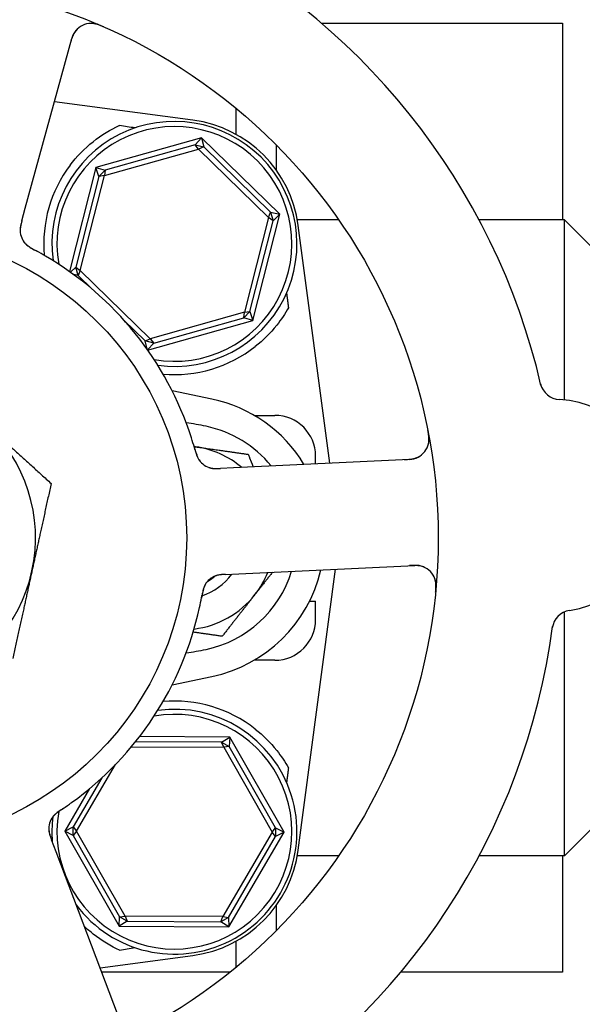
# Model space of a CAD drawing. Header units: inches. Extents: x 18 to 846, y -44 to 561.
# Tile 621 of 642: x 551.28 to 553.01, y 451.63 to 454.64. Entities that reach past the tile are written whole.
import ezdxf

# ---------------------------------------------------------------- set-up
doc = ezdxf.new("R2010")
doc.units = ezdxf.units.IN
doc.header["$LTSCALE"] = 24
doc.header["$MEASUREMENT"] = 0
doc.layers.add('Visible (ANSI)', color=7, linetype='Continuous', lineweight=30)

msp = doc.modelspace()

# ---------------------------------------------------------------- linework, layer by layer
at = {"layer": 'Visible (ANSI)'}
for p, q in [((552.20793, 454.63255), (552.94593, 454.63255)), ((552.94593, 454.63255), (552.94593, 454.03005)), ((551.30215, 454.06532), (551.44408, 454.58564)), ((551.81513, 454.3352), (551.39116, 454.39164)), ((551.94593, 454.37273), (551.94593, 454.2923)), ((551.8413, 454.2815), (551.51825, 454.19064)), ((551.8218, 454.25979), (551.8413, 454.2815)), ((551.8413, 454.2815), (551.84803, 454.25311)), ((552.08152, 454.04717), (551.8413, 454.2815)), ((551.8218, 454.25979), (551.54621, 454.18227)), ((551.8218, 454.25979), (551.84803, 454.25311)), ((551.83239, 454.24654), (551.8218, 454.25979)), ((551.84803, 454.25311), (551.83239, 454.24654)), ((552.05296, 454.05319), (551.84803, 454.25311)), ((552.07093, 454.18126), (552.07093, 454.25859)), ((551.54408, 454.16544), (551.83239, 454.24654)), ((551.83239, 454.24654), (552.04678, 454.0374)), ((551.51825, 454.19064), (551.43707, 453.87191)), ((551.51825, 454.19064), (551.54621, 454.18227)), ((551.52731, 454.1629), (551.51825, 454.19064)), ((551.52731, 454.1629), (551.45664, 453.88546)), ((551.47015, 453.87521), (551.54408, 454.16544)), ((551.52731, 454.1629), (551.54621, 454.18227)), ((551.54408, 454.16544), (551.52731, 454.1629)), ((551.54621, 454.18227), (551.54408, 454.16544)), ((551.29165, 454.02684), (551.30215, 454.06532)), ((551.99868, 453.72197), (552.08152, 454.04717)), ((552.04678, 454.0374), (552.05296, 454.05319)), ((552.05296, 454.05319), (552.06029, 454.02714)), ((552.05296, 454.05319), (552.08152, 454.04717)), ((552.08152, 454.04717), (552.06029, 454.02714)), ((552.04678, 454.0374), (551.97285, 453.74716)), ((551.98962, 453.74971), (552.06029, 454.02714)), ((552.06029, 454.02714), (552.04678, 454.0374)), ((552.26109, 454.03005), (552.13469, 454.03005)), ((552.23429, 453.28488), (552.13736, 454.01296)), ((552.95222, 454.03005), (552.6908, 454.03005)), ((552.95222, 453.47822), (552.95222, 454.03005)), ((553.04597, 453.9363), (552.95222, 454.03005)), ((551.44004, 453.8698), (551.45664, 453.88546)), ((551.46397, 453.85941), (551.45043, 453.86227)), ((551.45664, 453.88546), (551.47015, 453.87521)), ((551.46397, 453.85941), (551.45664, 453.88546)), ((551.47015, 453.87521), (551.46397, 453.85941)), ((551.46397, 453.85941), (551.50657, 453.81785)), ((551.68454, 453.66607), (551.47015, 453.87521)), ((551.97285, 453.74716), (551.68454, 453.66607)), ((551.98962, 453.74971), (551.97073, 453.73033)), ((551.97073, 453.73033), (551.97285, 453.74716)), ((551.97285, 453.74716), (551.98962, 453.74971)), ((551.98962, 453.74971), (551.99868, 453.72197)), ((551.60373, 453.72308), (551.6689, 453.6595)), ((551.67657, 453.63137), (551.99868, 453.72197)), ((551.69513, 453.65282), (551.97073, 453.73033)), ((551.99868, 453.72197), (551.97073, 453.73033)), ((551.6689, 453.6595), (551.68454, 453.66607)), ((551.69513, 453.65282), (551.6689, 453.6595)), ((551.67506, 453.63351), (551.6689, 453.6595)), ((551.69513, 453.65282), (551.67627, 453.63181)), ((551.68454, 453.66607), (551.69513, 453.65282)), ((551.87302, 453.48122), (551.7512, 453.50689)), ((552.00244, 453.4313), (552.06565, 453.4313)), ((552.47837, 453.29657), (551.93966, 453.27077)), ((552.19065, 453.28279), (552.19065, 453.3063)), ((551.93966, 453.27077), (551.8998, 453.26886)), ((551.9552, 452.94614), (552.49391, 452.97194)), ((552.13736, 452.09964), (552.25194, 452.96035)), ((551.91537, 452.94423), (551.9552, 452.94614)), ((552.1721, 452.86255), (552.19065, 452.86255)), ((552.19065, 452.8063), (552.19065, 452.86255)), ((552.95222, 452.08255), (552.95222, 452.82928)), ((552.06565, 452.6813), (552.00244, 452.6813)), ((551.7512, 452.60571), (551.87302, 452.63139)), ((551.92774, 452.44607), (551.65177, 452.44748)), ((551.90301, 452.43057), (551.92774, 452.44607)), ((551.92774, 452.44607), (551.92638, 452.41692)), ((552.09405, 452.15459), (551.92774, 452.44607)), ((551.62688, 452.41635), (551.90954, 452.41491)), ((551.90301, 452.43057), (551.63958, 452.43191)), ((551.90301, 452.43057), (551.92638, 452.41692)), ((551.90954, 452.41491), (551.90301, 452.43057)), ((551.92638, 452.41692), (551.90954, 452.41491)), ((551.90954, 452.41491), (552.05796, 452.15477)), ((552.06826, 452.16825), (551.92638, 452.41692)), ((551.45897, 452.15783), (551.57838, 452.36224)), ((551.53618, 452.32098), (551.44881, 452.17141)), ((551.49907, 452.28843), (551.42289, 452.15801)), ((551.42289, 452.15801), (551.44881, 452.17141)), ((551.44867, 452.14435), (551.44881, 452.17141)), ((551.44881, 452.17141), (551.45897, 452.15783)), ((553.04597, 452.1763), (552.95222, 452.08255)), ((551.44867, 452.14435), (551.42289, 452.15801)), ((551.42289, 452.15801), (551.58919, 451.86654)), ((551.45897, 452.15783), (551.44867, 452.14435)), ((551.44867, 452.14435), (551.59055, 451.89569)), ((551.60739, 451.89769), (551.45897, 452.15783)), ((552.05796, 452.15477), (551.90689, 451.89617)), ((551.92371, 451.89399), (552.06812, 452.14119)), ((551.92477, 451.86483), (552.09405, 452.15459)), ((552.05796, 452.15477), (552.06826, 452.16825)), ((552.06812, 452.14119), (552.05796, 452.15477)), ((552.06826, 452.16825), (552.06812, 452.14119)), ((552.09405, 452.15459), (552.06812, 452.14119)), ((552.06826, 452.16825), (552.09405, 452.15459)), ((551.39654, 452.0943), (551.38241, 452.13162)), ((551.58755, 451.58993), (551.39654, 452.0943)), ((552.26109, 452.08255), (552.13469, 452.08255)), ((552.95222, 452.08255), (552.6908, 452.08255)), ((552.94593, 452.08255), (552.94593, 451.7263)), ((552.07093, 451.85402), (552.07093, 451.93135)), ((551.58919, 451.86654), (551.59055, 451.89569)), ((551.61392, 451.88204), (551.58919, 451.86654)), ((551.59055, 451.89569), (551.60739, 451.89769)), ((551.61392, 451.88204), (551.59055, 451.89569)), ((551.60739, 451.89769), (551.61392, 451.88204)), ((551.90689, 451.89617), (551.60739, 451.89769)), ((551.61392, 451.88204), (551.90021, 451.88058)), ((551.90021, 451.88058), (551.90689, 451.89617)), ((551.92371, 451.89399), (551.90021, 451.88058)), ((551.92477, 451.86483), (551.90021, 451.88058)), ((551.90689, 451.89617), (551.92371, 451.89399)), ((551.92371, 451.89399), (551.92477, 451.86483)), ((551.58919, 451.86654), (551.92477, 451.86483)), ((551.94593, 451.8203), (551.94593, 451.73987)), ((551.53088, 451.73956), (551.81513, 451.7774)), ((551.92929, 451.7263), (551.5359, 451.7263)), ((552.94593, 451.7263), (552.45118, 451.7263))]:
    msp.add_line(p, q, dxfattribs=at)
for radius in [1.7075, 0.9375]:
    msp.add_circle((550.85847, 453.0563), radius, dxfattribs=at)
for centre, radius, start, end in [((550.85847, 453.0563), 2.075, 12.99965, 64.48395), ((551.50438, 454.56919), 0.0625, 66.88035, 164.7418), ((551.75847, 453.9563), 0.375, 262.17396, 187.82604), ((551.75847, 453.9563), 0.35938, 260.02465, 189.97535), ((551.76564, 453.96348), 0.375, 7.58266, 82.41734), ((551.75847, 453.9563), 0.4, 142.97261, 184.99892), ((551.34881, 453.99889), 0.0625, 182.31583, 222.22862), ((550.85847, 453.0563), 1, 17.83299, 59.65061), ((551.75847, 453.9563), 0.4, 265.00108, 308.18136), ((552.94008, 453.54187), 0.0625, 193.1302, 266.82247), ((551.78347, 453.0563), 0.43425, 31.17296, 78.0993), ((552.91861, 453.15496), 0.325, 278.66113, 86.82247), ((550.85847, 453.0563), 0.475, 347.64769, 47.64769), ((552.06565, 453.3063), 0.125, 0, 90), ((551.78347, 453.0563), 0.34909, 39.05816, 78.0993), ((552.47538, 453.35899), 0.0625, 272.7418, 10.60325), ((551.78347, 453.0563), 0.2815, 81.86636, 82.81527), ((551.78347, 453.0563), 0.2815, 50.00252, 81.86636), ((551.88492, 453.33072), 0.0625, 215.2706, 256.30345), ((550.85847, 453.0563), 0.475, 287.64769, 347.64769), ((551.78347, 453.0563), 0.34909, 281.9007, 342.94151), ((551.78347, 453.0563), 0.43425, 281.9007, 346.93978), ((552.4969, 452.90951), 0.0625, 354.88035, 92.7418), ((551.78347, 453.0563), 0.18733, 288.39093, 323.59902), ((551.90644, 452.88123), 0.0625, 110.31583, 150.22862), ((551.78347, 453.0563), 0.1535, 300.06048, 310.05875), ((551.78347, 453.0563), 0.2815, 321.86636, 337.90218), ((551.78347, 453.0563), 0.2815, 277.18473, 321.86636), ((550.85847, 453.0563), 1, 305.83299, 347.65061), ((552.97696, 452.77188), 0.0625, 98.66113, 172.3534), ((552.06565, 452.8063), 0.125, 270, 0), ((550.85847, 453.0563), 2.075, 300.99965, 352.48395), ((551.75847, 452.1563), 0.4, 51.81864, 94.99892), ((551.75847, 452.1563), 0.35938, 170.11375, 99.97535), ((551.75847, 452.1563), 0.375, 216.768, 97.82604), ((551.43664, 452.16489), 0.0625, 143.2706, 184.30345), ((551.75847, 452.1563), 0.375, 173.08462, 184.7156), ((551.76564, 452.14912), 0.375, 277.58266, 352.41734)]:
    msp.add_arc(centre, radius, start, end, dxfattribs=at)
for centre, major_axis, start_param, end_param in [((548.74864, 454.55426), (4.33091, -0.57653), 0.8462542, 0.8607442), ((548.74864, 451.55834), (4.33091, 0.57653), 5.4224411, 5.4369311)]:
    msp.add_ellipse(centre, major_axis=major_axis, ratio=0.0429148, start_param=start_param, end_param=end_param, dxfattribs=at)
for points, knots in [([(551.54207, 454.62099), (551.54132, 454.62131), (551.54058, 454.62164), (551.53744, 454.62299), (551.53494, 454.62404), (551.53027, 454.62585), (551.5281, 454.62664), (551.52334, 454.62822), (551.52068, 454.629), (551.51638, 454.63007), (551.5146, 454.63044), (551.51125, 454.63103), (551.50967, 454.63125), (551.50653, 454.63155), (551.50499, 454.63163), (551.50309, 454.63166), (551.50254, 454.63165), (551.50209, 454.63165)], [0, 0, 0, 0, 0.00673636, 0.00673636, 0.02806078, 0.02806078, 0.0453371, 0.0453371, 0.06652159, 0.06652159, 0.08352225, 0.08352225, 0.101589, 0.101589, 0.12223492, 0.12223492, 0.13206643, 0.13206643, 0.13206643, 0.13206643]), ([(551.45882, 454.61197), (551.45837, 454.61147), (551.45782, 454.61085), (551.45566, 454.60825), (551.45418, 454.60624), (551.45062, 454.60033), (551.44866, 454.59647), (551.4455, 454.58872), (551.44418, 454.58498), (551.44244, 454.57934), (551.44194, 454.57765), (551.44088, 454.57391), (551.44032, 454.57184), (551.43976, 454.5698)], [0.11682073, 0.11682073, 0.11682073, 0.11682073, 0.13209763, 0.13209763, 0.17640846, 0.17640846, 0.22121697, 0.22121697, 0.25582457, 0.25582457, 0.27005755, 0.27005755, 0.2865375, 0.2865375, 0.2865375, 0.2865375]), ([(551.43913, 454.19718), (551.45916, 454.22374), (551.48346, 454.24865), (551.53564, 454.29018), (551.56356, 454.30674), (551.58958, 454.3189), (551.59009, 454.31914), (551.59061, 454.31938)], [2.42631307, 2.42631307, 2.42631307, 2.42631307, 2.67966435, 2.67966435, 2.93613641, 2.93613641, 2.94128789, 2.94128789, 2.94128789, 2.94128789]), ([(551.29161, 454.02668), (551.29135, 454.02575), (551.29109, 454.0248), (551.2906, 454.02296), (551.29036, 454.02206), (551.28966, 454.01944), (551.28923, 454.01776), (551.28857, 454.01506), (551.28832, 454.01398), (551.28742, 454.00985), (551.28698, 454.00723), (551.2865, 454.0032), (551.28635, 454.00117), (551.28632, 453.99814), (551.28633, 453.99731), (551.28637, 453.9961), (551.28639, 453.99564), (551.2864, 453.99543), (551.2864, 453.9954), (551.2864, 453.9954)], [0, 0, 0, 0, 0.00805947, 0.00805947, 0.01607833, 0.01607833, 0.0318321, 0.0318321, 0.04288224, 0.04288224, 0.07619177, 0.07619177, 0.108399, 0.108399, 0.1204764, 0.1204764, 0.12953115, 0.12953115, 0.13163232, 0.13163232, 0.13163232, 0.13163232]), ([(551.28951, 454.01882), (551.28925, 454.0178), (551.289, 454.01677), (551.28806, 454.01273), (551.28745, 454.0096), (551.28666, 454.00365), (551.28645, 454.00077), (551.28643, 453.9963), (551.28649, 453.99462), (551.28667, 453.99234), (551.28674, 453.99166), (551.28683, 453.99089), (551.28684, 453.99075), (551.28686, 453.99061)], [0.01683363, 0.01683363, 0.01683363, 0.01683363, 0.024996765, 0.024996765, 0.048690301, 0.048690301, 0.071674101, 0.071674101, 0.086017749, 0.086017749, 0.092484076, 0.092484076, 0.093980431, 0.093980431, 0.093980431, 0.093980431]), ([(551.29848, 453.96183), (551.29881, 453.96141), (551.29915, 453.96097), (551.30013, 453.95979), (551.30083, 453.959), (551.30204, 453.95772), (551.30237, 453.95739), (551.30369, 453.95608), (551.30487, 453.95498), (551.30753, 453.95273), (551.3089, 453.95164), (551.31154, 453.94967), (551.31271, 453.94883), (551.31608, 453.94652), (551.31852, 453.94495), (551.32313, 453.94213), (551.32531, 453.94086), (551.33034, 453.938), (551.33319, 453.93645), (551.33672, 453.93452), (551.33741, 453.93415), (551.33809, 453.93377)], [0.13529988, 0.13529988, 0.13529988, 0.13529988, 0.1504163, 0.1504163, 0.17862375, 0.17862375, 0.18801437, 0.18801437, 0.21370501, 0.21370501, 0.23365386, 0.23365386, 0.24706172, 0.24706172, 0.26969875, 0.26969875, 0.28871804, 0.28871804, 0.31389264, 0.31389264, 0.31994869, 0.31994869, 0.31994869, 0.31994869]), ([(551.30195, 453.95752), (551.30195, 453.95752), (551.302, 453.95746), (551.30226, 453.95717), (551.30258, 453.95682), (551.30349, 453.95588), (551.30413, 453.95524), (551.30619, 453.9533), (551.30781, 453.95191), (551.31095, 453.94952), (551.31232, 453.94854), (551.31488, 453.94682), (551.31601, 453.9461), (551.31904, 453.94423), (551.32103, 453.94307), (551.32518, 453.94074), (551.32738, 453.93955), (551.32999, 453.93816), (551.33047, 453.9379), (551.33096, 453.93764)], [0.07093315, 0.07093315, 0.07093315, 0.07093315, 0.07636583, 0.07636583, 0.08666451, 0.08666451, 0.09983227, 0.09983227, 0.12422952, 0.12422952, 0.14000403, 0.14000403, 0.15098747, 0.15098747, 0.16837574, 0.16837574, 0.18725581, 0.18725581, 0.19162474, 0.19162474, 0.19162474, 0.19162474]), ([(551.36374, 453.91926), (551.35545, 453.92411), (551.34502, 453.93001), (551.33643, 453.93468), (551.33447, 453.93575), (551.33267, 453.93672), (551.33103, 453.9376)], [0, 0, 0, 0, 0.41999651, 0.41999651, 0.41999651, 0.51583384, 0.51583384, 0.51583384, 0.51583384]), ([(552.10739, 453.76072), (552.0974, 453.74289), (552.08534, 453.72468), (552.0524, 453.68328), (552.02979, 453.6608), (552.00573, 453.64188)], [0.52955844, 0.52955844, 0.52955844, 0.52955844, 0.6981502, 0.6981502, 0.92955653, 0.92955653, 0.92955653, 0.92955653]), ([(552.53588, 453.34334), (552.53602, 453.34388), (552.53617, 453.34459), (552.53665, 453.34703), (552.53696, 453.349), (552.53729, 453.35304), (552.53738, 453.35485), (552.5374, 453.35923), (552.5373, 453.36195), (552.5369, 453.36708), (552.53663, 453.36952), (552.53594, 453.37457), (552.5355, 453.37722), (552.53474, 453.38137), (552.53443, 453.38294), (552.53412, 453.38454)], [0.10313051, 0.10313051, 0.10313051, 0.10313051, 0.11603194, 0.11603194, 0.14472132, 0.14472132, 0.16305353, 0.16305353, 0.18481803, 0.18481803, 0.20320409, 0.20320409, 0.22373688, 0.22373688, 0.23709216, 0.23709216, 0.23709216, 0.23709216]), ([(551.82126, 453.32654), (551.81909, 453.33423), (551.81592, 453.34507), (551.81296, 453.35455), (551.81209, 453.35732), (551.81124, 453.36), (551.81042, 453.36255)], [0.48416631, 0.48416631, 0.48416631, 0.48416631, 0.88318571, 0.88318571, 0.88318571, 1, 1, 1, 1]), ([(551.81904, 453.33434), (551.81995, 453.3312), (551.82083, 453.32808), (551.82255, 453.32235), (551.82336, 453.31975), (551.82497, 453.31491), (551.82578, 453.31263), (551.82717, 453.30895), (551.82776, 453.30744), (551.82913, 453.30419), (551.82989, 453.30253), (551.83132, 453.29958), (551.832, 453.2983), (551.83363, 453.29542), (551.83453, 453.29404), (551.83619, 453.29167), (551.83699, 453.29063), (551.83769, 453.28978)], [0, 0, 0, 0, 0.02532917, 0.02532917, 0.0459278, 0.0459278, 0.06431611, 0.06431611, 0.0780154, 0.0780154, 0.09688899, 0.09688899, 0.11755371, 0.11755371, 0.15067697, 0.15067697, 0.17984281, 0.17984281, 0.17984281, 0.17984281]), ([(551.82126, 453.32653), (551.82151, 453.32566), (551.82175, 453.3248), (551.82224, 453.32305), (551.82249, 453.32217), (551.82341, 453.31895), (551.82413, 453.31655), (551.82565, 453.31189), (551.82647, 453.30957), (551.82781, 453.30613), (551.82835, 453.30485), (551.82968, 453.30189), (551.83045, 453.30036), (551.83173, 453.29804), (551.83226, 453.29714), (551.83334, 453.29543), (551.83389, 453.29462), (551.83431, 453.29403), (551.83438, 453.29392), (551.83438, 453.29392)], [0, 0, 0, 0, 0.00712604, 0.00712604, 0.01419238, 0.01419238, 0.03284312, 0.03284312, 0.05207098, 0.05207098, 0.06472354, 0.06472354, 0.08419423, 0.08419423, 0.09866358, 0.09866358, 0.11516786, 0.11516786, 0.12167905, 0.12167905, 0.12167905, 0.12167905]), ([(552.4619, 453.29578), (552.46252, 453.29581), (552.46314, 453.29584), (552.46518, 453.29594), (552.4666, 453.29601), (552.47335, 453.29639), (552.47852, 453.29685), (552.48662, 453.29805), (552.48996, 453.29873), (552.49825, 453.30095), (552.50303, 453.30298), (552.50621, 453.30464), (552.50652, 453.30481), (552.50679, 453.30496)], [0, 0, 0, 0, 0.00480624, 0.00480624, 0.01589597, 0.01589597, 0.05833406, 0.05833406, 0.09384639, 0.09384639, 0.15340885, 0.15340885, 0.16065924, 0.16065924, 0.16065924, 0.16065924]), ([(551.86332, 453.27207), (551.86359, 453.27197), (551.86387, 453.27187), (551.86497, 453.27151), (551.86585, 453.27123), (551.86839, 453.2705), (551.87014, 453.27008), (551.87539, 453.26907), (551.87913, 453.26868), (551.88591, 453.2684), (551.88901, 453.26842), (551.89196, 453.26852)], [0.094581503, 0.094581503, 0.094581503, 0.094581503, 0.09763667, 0.09763667, 0.105884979, 0.105884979, 0.120706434, 0.120706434, 0.149461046, 0.149461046, 0.17255876, 0.17255876, 0.17255876, 0.17255876]), ([(551.86916, 453.27023), (551.86916, 453.27023), (551.86917, 453.27023), (551.8692, 453.27022), (551.86927, 453.2702), (551.86959, 453.27012), (551.86989, 453.27005), (551.87133, 453.26971), (551.87324, 453.26932), (551.87595, 453.26895), (551.87664, 453.26886), (551.88046, 453.26847), (551.88384, 453.26835), (551.88978, 453.26844), (551.89163, 453.2685), (551.89455, 453.26861), (551.89556, 453.26866), (551.89762, 453.26875), (551.89868, 453.2688), (551.89973, 453.26885)], [0.05598665, 0.05598665, 0.05598665, 0.05598665, 0.056873, 0.056873, 0.06006969, 0.06006969, 0.06858048, 0.06858048, 0.09786866, 0.09786866, 0.10758076, 0.10758076, 0.14991048, 0.14991048, 0.16694481, 0.16694481, 0.17567446, 0.17567446, 0.18444701, 0.18444701, 0.18444701, 0.18444701]), ([(552.52351, 452.96606), (552.5229, 452.96634), (552.52214, 452.96666), (552.519, 452.96791), (552.51663, 452.9687), (552.50991, 452.97026), (552.50563, 452.97093), (552.49728, 452.97155), (552.49332, 452.97164), (552.48742, 452.97155), (552.48565, 452.9715), (552.48177, 452.97136), (552.47963, 452.97125), (552.47752, 452.97115)], [0.11682073, 0.11682073, 0.11682073, 0.11682073, 0.13209763, 0.13209763, 0.17640845, 0.17640845, 0.22121697, 0.22121697, 0.25582457, 0.25582457, 0.27005755, 0.27005755, 0.2865375, 0.2865375, 0.2865375, 0.2865375]), ([(551.90707, 452.94379), (551.90603, 452.94372), (551.90497, 452.94364), (551.90083, 452.94328), (551.89767, 452.94289), (551.89177, 452.94181), (551.88896, 452.94112), (551.88471, 452.93976), (551.88312, 452.93918), (551.88102, 452.93831), (551.88039, 452.93803), (551.87968, 452.93771), (551.87955, 452.93765), (551.87943, 452.93759)], [0.016833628, 0.016833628, 0.016833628, 0.016833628, 0.024996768, 0.024996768, 0.048690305, 0.048690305, 0.071674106, 0.071674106, 0.086017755, 0.086017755, 0.092484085, 0.092484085, 0.093980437, 0.093980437, 0.093980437, 0.093980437]), ([(551.9152, 452.94422), (551.91423, 452.94418), (551.91325, 452.94413), (551.91135, 452.94404), (551.91042, 452.94399), (551.90771, 452.94384), (551.90598, 452.94373), (551.90321, 452.94352), (551.9021, 452.94342), (551.8979, 452.943), (551.89527, 452.94261), (551.89129, 452.94183), (551.88931, 452.94134), (551.88642, 452.94043), (551.88564, 452.94017), (551.88449, 452.93975), (551.88406, 452.93959), (551.88387, 452.93952), (551.88385, 452.93951), (551.88385, 452.93951)], [0, 0, 0, 0, 0.00805947, 0.00805947, 0.01607833, 0.01607833, 0.0318321, 0.0318321, 0.04288224, 0.04288224, 0.07619177, 0.07619177, 0.108399, 0.108399, 0.12047641, 0.12047641, 0.12953115, 0.12953115, 0.13163232, 0.13163232, 0.13163232, 0.13163232]), ([(552.55782, 452.88967), (552.5579, 452.89048), (552.55797, 452.89129), (552.55829, 452.89469), (552.55852, 452.8974), (552.5588, 452.9024), (552.55887, 452.9047), (552.5589, 452.90972), (552.55882, 452.91249), (552.55851, 452.91691), (552.55832, 452.91871), (552.55785, 452.92208), (552.55756, 452.92366), (552.55688, 452.92674), (552.55648, 452.92823), (552.55592, 452.93004), (552.55574, 452.93057), (552.5556, 452.93099)], [0, 0, 0, 0, 0.00673636, 0.00673636, 0.02806078, 0.02806078, 0.0453371, 0.0453371, 0.06652159, 0.06652159, 0.08352225, 0.08352225, 0.101589, 0.101589, 0.12223492, 0.12223492, 0.13206643, 0.13206643, 0.13206643, 0.13206643]), ([(551.85564, 452.91764), (551.85534, 452.9172), (551.85504, 452.91674), (551.85422, 452.91545), (551.85368, 452.91454), (551.85284, 452.91299), (551.85263, 452.91258), (551.85179, 452.91091), (551.8511, 452.90945), (551.84979, 452.90623), (551.84917, 452.90459), (551.84811, 452.90146), (551.84768, 452.90009), (551.84652, 452.89617), (551.84578, 452.89338), (551.84453, 452.88812), (551.84399, 452.88565), (551.84283, 452.87998), (551.84223, 452.87679), (551.84149, 452.87284), (551.84135, 452.87207), (551.8412, 452.8713)], [0.13529989, 0.13529989, 0.13529989, 0.13529989, 0.15041637, 0.15041637, 0.17862377, 0.17862377, 0.18801437, 0.18801437, 0.21370501, 0.21370501, 0.23365387, 0.23365387, 0.24706173, 0.24706173, 0.26969876, 0.26969876, 0.28871805, 0.28871805, 0.31389266, 0.31389266, 0.3199487, 0.3199487, 0.3199487, 0.3199487]), ([(551.85262, 452.91302), (551.85262, 452.91302), (551.85258, 452.91295), (551.85239, 452.91261), (551.85215, 452.9122), (551.85153, 452.91105), (551.85112, 452.91024), (551.84992, 452.90768), (551.84909, 452.90571), (551.84779, 452.90198), (551.84728, 452.90038), (551.84644, 452.89741), (551.8461, 452.89611), (551.84526, 452.89266), (551.84477, 452.8904), (551.84384, 452.88573), (551.84339, 452.88328), (551.84287, 452.88037), (551.84277, 452.87983), (551.84267, 452.87929)], [0.07093315, 0.07093315, 0.07093315, 0.07093315, 0.07636583, 0.07636583, 0.08666451, 0.08666451, 0.09983228, 0.09983228, 0.12422953, 0.12422953, 0.14000404, 0.14000404, 0.15098747, 0.15098747, 0.16837574, 0.16837574, 0.18725582, 0.18725582, 0.19162474, 0.19162474, 0.19162474, 0.19162474]), ([(551.83533, 452.84243), (551.83738, 452.85181), (551.83976, 452.86355), (551.84155, 452.87316), (551.84196, 452.87535), (551.84233, 452.87737), (551.84266, 452.8792)], [0, 0, 0, 0, 0.41999651, 0.41999651, 0.41999651, 0.51583384, 0.51583384, 0.51583384, 0.51583384]), ([(552.00573, 452.47073), (552.02982, 452.45178), (552.05246, 452.42926), (552.08539, 452.38786), (552.09741, 452.36968), (552.10739, 452.35188)], [2.4581256, 2.4581256, 2.4581256, 2.4581256, 2.68988255, 2.68988255, 2.85814401, 2.85814401, 2.85814401, 2.85814401]), ([(551.41299, 452.22414), (551.41964, 452.22858), (551.42897, 452.23494), (551.43707, 452.24069), (551.43944, 452.24237), (551.44173, 452.24401), (551.44389, 452.24558)], [0.48416631, 0.48416631, 0.48416631, 0.48416631, 0.88318571, 0.88318571, 0.88318571, 1, 1, 1, 1]), ([(551.41973, 452.22866), (551.41702, 452.22683), (551.41433, 452.22502), (551.40941, 452.22162), (551.40718, 452.22004), (551.40308, 452.21701), (551.40117, 452.21555), (551.39809, 452.21309), (551.39685, 452.21205), (551.39417, 452.20975), (551.39283, 452.20851), (551.39046, 452.20624), (551.38946, 452.2052), (551.38723, 452.20276), (551.38618, 452.20148), (551.38445, 452.19917), (551.38371, 452.19808), (551.38311, 452.19715)], [0, 0, 0, 0, 0.0253292, 0.0253292, 0.04592782, 0.04592782, 0.06431613, 0.06431613, 0.07801539, 0.07801539, 0.09688899, 0.09688899, 0.11755369, 0.11755369, 0.15067695, 0.15067695, 0.17984281, 0.17984281, 0.17984281, 0.17984281]), ([(551.41299, 452.22413), (551.41224, 452.22363), (551.41149, 452.22314), (551.40998, 452.22213), (551.40922, 452.22162), (551.40644, 452.21974), (551.40439, 452.21832), (551.40042, 452.21544), (551.39847, 452.21394), (551.39561, 452.2116), (551.39456, 452.21069), (551.39216, 452.20852), (551.39094, 452.20731), (551.38913, 452.20538), (551.38844, 452.20459), (551.38714, 452.20304), (551.38654, 452.20226), (551.38611, 452.20168), (551.38603, 452.20158), (551.38603, 452.20158)], [0, 0, 0, 0, 0.00712604, 0.00712604, 0.01419238, 0.01419238, 0.03284312, 0.03284312, 0.05207098, 0.05207098, 0.06472354, 0.06472354, 0.08419423, 0.08419423, 0.09866358, 0.09866358, 0.11516786, 0.11516786, 0.12167905, 0.12167905, 0.12167905, 0.12167905]), ([(551.37419, 452.16731), (551.37418, 452.16702), (551.37417, 452.16672), (551.37416, 452.16556), (551.37417, 452.16464), (551.37427, 452.162), (551.37441, 452.1602), (551.37507, 452.1549), (551.37585, 452.15122), (551.37768, 452.14468), (551.37866, 452.14175), (551.37966, 452.13896)], [0.094581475, 0.094581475, 0.094581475, 0.094581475, 0.097636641, 0.097636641, 0.105884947, 0.105884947, 0.120706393, 0.120706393, 0.149460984, 0.149460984, 0.172558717, 0.172558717, 0.172558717, 0.172558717]), ([(551.37425, 452.16118), (551.37425, 452.16118), (551.37425, 452.16118), (551.37425, 452.16114), (551.37425, 452.16107), (551.37427, 452.16074), (551.3743, 452.16043), (551.37442, 452.15896), (551.37464, 452.15702), (551.37512, 452.15433), (551.37526, 452.15364), (551.37606, 452.14989), (551.37699, 452.14664), (551.37892, 452.14102), (551.37954, 452.13927), (551.38056, 452.13654), (551.38091, 452.13559), (551.38164, 452.13366), (551.38201, 452.13266), (551.38238, 452.13168)], [0.05598665, 0.05598665, 0.05598665, 0.05598665, 0.05687301, 0.05687301, 0.0600697, 0.0600697, 0.06858049, 0.06858049, 0.09786867, 0.09786867, 0.10758076, 0.10758076, 0.14991049, 0.14991049, 0.16694482, 0.16694482, 0.17567446, 0.17567446, 0.18444701, 0.18444701, 0.18444701, 0.18444701]), ([(551.59061, 451.79323), (551.56486, 451.80513), (551.53666, 451.82172), (551.50081, 451.85011), (551.49167, 451.85807), (551.48286, 451.86646)], [0.44734115, 0.44734115, 0.44734115, 0.44734115, 0.70623872, 0.70623872, 0.7975395, 0.7975395, 0.7975395, 0.7975395])]:
    msp.add_open_spline(points, degree=3, knots=knots, dxfattribs=at)
for points, weights in [([(552.10174, 453.80535), (552.10457, 453.78301), (552.10739, 453.76072)], [0.999969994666, 0.999969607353, 0.999970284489]), ([(551.17847, 453.40734), (551.27253, 453.32159), (551.38114, 453.22258)], [1, 1.0379548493, 1]), ([(551.81866, 453.33563), (551.82098, 453.3353), (551.82329, 453.33497)], [1.0022030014, 1.00113546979, 1]), ([(551.82329, 453.33497), (551.89796, 453.3243), (551.98418, 453.31198)], [1, 1.0379548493, 1]), ([(551.98418, 453.31198), (551.9921, 453.29224), (551.99957, 453.27364)], [1, 1.0090077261, 1.01373989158]), ([(551.38114, 453.22258), (551.3497, 453.07902), (551.32247, 452.95469)], [1, 1.0379548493, 1]), ([(551.32247, 452.95469), (551.29524, 452.83036), (551.2638, 452.6868)], [1, 1.0379548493, 1]), ([(552.05876, 452.9511), (552.0312, 452.916), (552.00489, 452.88248)], [1.01874043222, 1.02109815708, 1]), ([(552.00489, 452.88248), (551.95831, 452.82315), (551.90453, 452.75464)], [1, 1.0379548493, 1]), ([(551.90453, 452.75464), (551.8577, 452.76133), (551.8158, 452.76732)], [1, 1.02026440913, 1.01889014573]), ([(552.10739, 452.35188), (552.10457, 452.32959), (552.10174, 452.30725)], [0.999970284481, 0.999969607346, 0.999969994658])]:
    msp.add_rational_spline(points, weights, degree=2, dxfattribs=at)
for points in [[(551.85545, 453.39789), (551.83518, 453.40216), (551.81483, 453.40567), (551.79442, 453.40843)], [(551.79442, 452.70417), (551.81483, 452.70694), (551.83518, 452.71044), (551.85545, 452.71471)]]:
    msp.add_open_spline(points, degree=3, dxfattribs=at)

doc.saveas('drawing.dxf')
